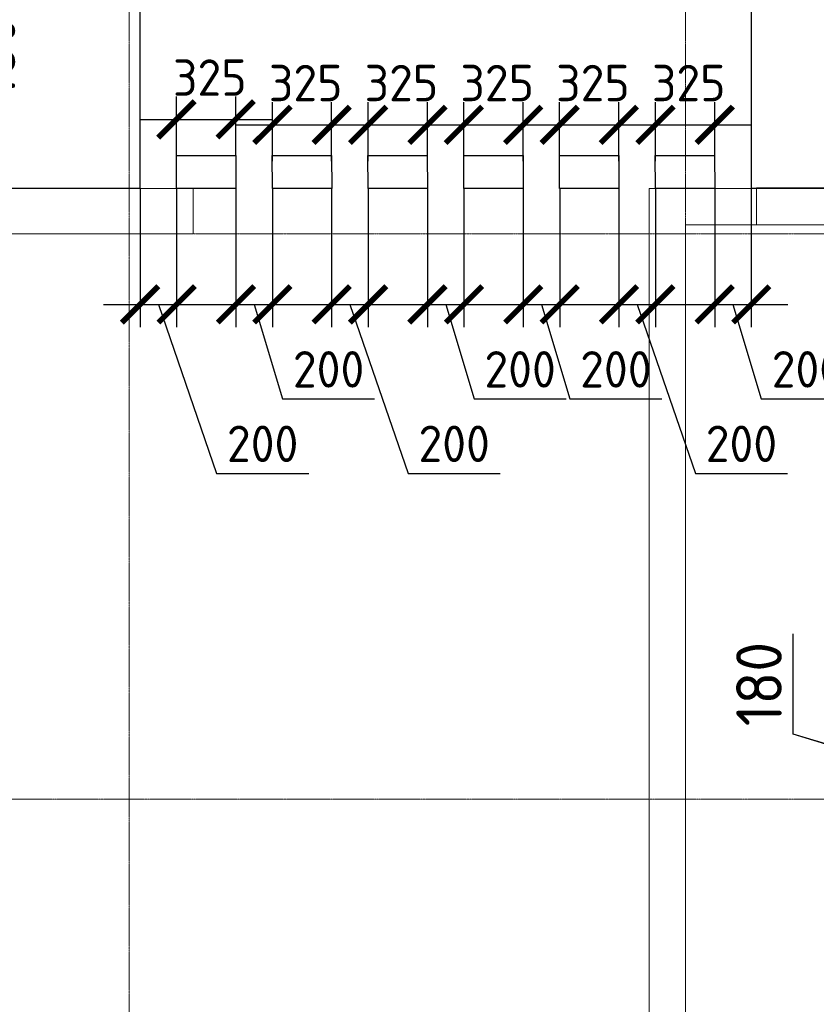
# Model space of a CAD drawing. Header units: millimetres. Extents: x -42044588 to 856694, y -806701 to 941911.
# Tile 783 of 1056: x -180170 to -175803, y -225237 to -219836. Entities that reach past the tile are written whole.
import ezdxf

# ---------------------------------------------------------------- set-up
doc = ezdxf.new("R2010")
doc.units = ezdxf.units.MM
for name, pattern in [('______5', [1100, 800, -100, 100, -100]), ('DASHED', [7, 5, -2, 0]), ('осевая', [50.8, 31.75, -6.35, 6.35, -6.35])]:
    doc.linetypes.add(name, pattern=pattern)
for name, color, linetype, lineweight in [('907Сл Осевые', 1, 'Continuous', 0), ('Оси', 40, '______5', 18), ('Перекрытие ж_бетон', 1, 'Continuous', 30), ('РАЗМЕРЫ', 1, 'Continuous', 9), ('СТЕНЫ', 3, 'Continuous', 30)]:
    doc.layers.add(name, color=color, linetype=linetype, lineweight=lineweight)
doc.layers.add('Колонна_ бетон', color=7, linetype='Continuous', lineweight=50, true_color=0xb4b496)
doc.styles.add('GOST-2.304_Type-B', font='GOST_Common.ttf')
doc.dimstyles.new('СПДС', dxfattribs={"dimscale": 100, "dimtxt": 2.5, "dimasz": 2, "dimexe": 1.25, "dimexo": 0, "dimtad": 1, "dimdec": 0, "dimrnd": 5, "dimtxsty": 'GOST-2.304_Type-B', "dimblk": 'ARCHTICK', "dimcen": 2.5, "dimdle": 2, "dimclrd": 1, "dimclre": 1, "dimclrt": 1, "dimadec": 0, "dimazin": 2, "dimtfac": 0.75, "dimtdec": 0, "dimtmove": 1, "dimatfit": 3, "dimfxl": 0, "dimtolj": 1, "dimarcsym": 0})

# ---------------------------------------------------------------- blocks, each defined once
blk = doc.blocks.new('оси блок 2')
at = {"layer": 'Оси', "color": 16, "linetype": 'осевая', "lineweight": 0, "ltscale": 0.25, "transparency": 33554687}
for p, q in [((-68904.7, -322543), (-68904.7, -347914.1)), ((-65854.7, -322543), (-65854.7, -347914.1)), ((-89822.3, -326301.3), (-37238.5, -326301.3)), ((-89822.3, -329401.3), (-37238.5, -329401.3))]:
    blk.add_line(p, q, dxfattribs=at)
blk = doc.blocks.new('подложка стн 1-го этажа')
at = {"layer": 'Колонна_ бетон', "color": 252, "linetype": 'DASHED', "lineweight": 0, "ltscale": 0.5, "true_color": 0x939598, "transparency": 33554687}
for points, elevation in [([(24193.8, 26361.8), (25193.8, 26361.8), (25193.8, 26111.8), (24193.8, 26111.8)], -360), ([(24193.9, 26361.8), (25193.9, 26361.8), (25193.9, 26111.8), (24193.9, 26111.8)], -560)]:
    blk.add_lwpolyline(points, close=True, dxfattribs=dict(at, elevation=elevation))
at = {"layer": 'СТЕНЫ', "color": 252, "linetype": 'DASHED', "lineweight": 0, "ltscale": 0.5, "true_color": 0x939598, "transparency": 33554687}
for p, q in [((27893.8, 26161.8, -200), (27893.8, 18711.8, -200)), ((27893.8, 26161.8, -200), (27893.8, 26161.8, -200)), ((27893.8, 26161.8, -200), (30073.8, 26161.8, -200)), ((27693.8, 26111.8, -200), (27693.8, 26111.8, -200)), ((27693.8, 26111.8, -200), (27693.8, 18711.8, -200))]:
    blk.add_line(p, q, dxfattribs=at)
at = {"layer": 'СТЕНЫ', "color": 252, "linetype": 'DASHED', "lineweight": 0, "ltscale": 0.5, "true_color": 0x939598, "transparency": 33554687, "elevation": -200}
blk.add_lwpolyline([(35043.8, 26111.8), (35043.9, 26361.8), (27693.9, 26361.8), (27693.9, 26111.8)], dxfattribs=at)
at = {"layer": 'СТЕНЫ', "color": 252, "linetype": 'DASHED', "lineweight": 0, "ltscale": 0.5, "true_color": 0x939598, "transparency": 33554687, "elevation": -560}
blk.add_lwpolyline([(28283.9, 26364.8), (29683.7, 26364.8), (29683.7, 26161.8), (28283.9, 26161.8)], close=True, dxfattribs=at)
blk = doc.blocks.new('_ArchTick')
at = {"color": 0, "linetype": 'ByBlock', "const_width": 0.15}
blk.add_lwpolyline([(-0.5, -0.5), (0.5, 0.5)], dxfattribs=at)
blk = doc.blocks.new('*D751')
at = {"layer": 'DEFPOINTS', "color": 0, "transparency": 16777216}
for p in [(-172369.7, -223931.7, 0), (-175051.7, -224111.7), (-172369.7, -224111.7, 0)]:
    blk.add_point(p, dxfattribs=at)
at = {"layer": 'РАЗМЕРЫ', "color": 1, "lineweight": -2, "transparency": 16777216}
for p, q in [((-175929.5, -223755.5), (-175929.5, -223205.5)), ((-175051.7, -223731.7), (-175051.7, -224311.7)), ((-175051.7, -224021.7), (-175929.5, -223755.5)), ((-172369.7, -223931.7), (-175176.7, -223931.7)), ((-172369.7, -224111.7), (-175176.7, -224111.7))]:
    blk.add_line(p, q, dxfattribs=at)
at = {"layer": 'РАЗМЕРЫ', "color": 1, "lineweight": -2, "transparency": 16777216, "xscale": 200, "yscale": 200, "zscale": 200}
for p, rotation in [((-175051.7, -223931.7), 90), ((-175051.7, -224111.7), 270)]:
    blk.add_blockref('_ArchTick', p, dxfattribs=dict(at, rotation=rotation))
at = {"layer": 'РАЗМЕРЫ', "color": 1, "lineweight": 0, "transparency": 16777216, "insert": (-176117, -223480.5), "char_height": 250, "attachment_point": 5, "rotation": 90, "style": 'GOST-2.304_Type-B'}
blk.add_mtext('\\A1;180', dxfattribs=at)
blk = doc.blocks.new('*D687')
at = {"layer": 'DEFPOINTS', "color": 0, "transparency": 16777216}
for p in [(-176359.7, -220761.7, 0), (-176159.7, -220761.7), (-176159.7, -221397.9)]:
    blk.add_point(p, dxfattribs=at)
at = {"layer": 'РАЗМЕРЫ', "color": 1, "lineweight": -2, "transparency": 16777216}
for p, q in [((-176359.7, -220761.7), (-176359.7, -221522.9)), ((-176159.7, -220761.7), (-176159.7, -221522.9)), ((-176559.7, -221397.9), (-175959.7, -221397.9)), ((-176259.7, -221397.9), (-176104.1, -221916.6)), ((-176104.1, -221916.6), (-175599.1, -221916.6))]:
    blk.add_line(p, q, dxfattribs=at)
at = {"layer": 'РАЗМЕРЫ', "color": 1, "lineweight": -2, "transparency": 16777216, "xscale": 200, "yscale": 200, "zscale": 200, "rotation": 180}
blk.add_blockref('_ArchTick', (-176359.7, -221397.9), dxfattribs=at)
at = {"layer": 'РАЗМЕРЫ', "color": 1, "lineweight": -2, "transparency": 16777216, "xscale": 200, "yscale": 200, "zscale": 200}
blk.add_blockref('_ArchTick', (-176159.7, -221397.9), dxfattribs=at)
at = {"layer": 'РАЗМЕРЫ', "color": 1, "lineweight": 0, "transparency": 16777216, "insert": (-175851.6, -221754.1), "char_height": 200, "attachment_point": 5, "style": 'GOST-2.304_Type-B'}
blk.add_mtext('\\A1;200', dxfattribs=at)
blk = doc.blocks.new('*D688')
at = {"layer": 'DEFPOINTS', "color": 0, "transparency": 16777216}
for p in [(-176884.8, -220761.7, 0), (-176684.8, -220761.7), (-176684.8, -221397.9)]:
    blk.add_point(p, dxfattribs=at)
at = {"layer": 'РАЗМЕРЫ', "color": 1, "lineweight": -2, "transparency": 16777216}
for p, q in [((-176884.8, -220761.7), (-176884.8, -221522.9)), ((-176684.8, -220761.7), (-176684.8, -221522.9)), ((-177084.8, -221397.9), (-176484.8, -221397.9)), ((-176784.8, -221397.9), (-176465.7, -222325.1)), ((-176465.7, -222325.1), (-175960.7, -222325.1))]:
    blk.add_line(p, q, dxfattribs=at)
at = {"layer": 'РАЗМЕРЫ', "color": 1, "lineweight": -2, "transparency": 16777216, "xscale": 200, "yscale": 200, "zscale": 200, "rotation": 180}
blk.add_blockref('_ArchTick', (-176884.8, -221397.9), dxfattribs=at)
at = {"layer": 'РАЗМЕРЫ', "color": 1, "lineweight": -2, "transparency": 16777216, "xscale": 200, "yscale": 200, "zscale": 200}
blk.add_blockref('_ArchTick', (-176684.8, -221397.9), dxfattribs=at)
at = {"layer": 'РАЗМЕРЫ', "color": 1, "lineweight": 0, "transparency": 16777216, "insert": (-176213.2, -222162.6), "char_height": 200, "attachment_point": 5, "style": 'GOST-2.304_Type-B'}
blk.add_mtext('\\A1;200', dxfattribs=at)
blk = doc.blocks.new('*D689')
at = {"layer": 'DEFPOINTS', "color": 0, "transparency": 16777216}
for p in [(-178984.6, -220761.7, 0), (-178784.6, -220761.7), (-178784.6, -221397.9)]:
    blk.add_point(p, dxfattribs=at)
at = {"layer": 'РАЗМЕРЫ', "color": 1, "lineweight": -2, "transparency": 16777216}
for p, q in [((-178984.6, -220761.7), (-178984.6, -221522.9)), ((-178784.6, -220761.7), (-178784.6, -221522.9)), ((-179184.6, -221397.9), (-178584.6, -221397.9)), ((-178884.6, -221397.9), (-178729, -221916.6)), ((-178729, -221916.6), (-178224, -221916.6))]:
    blk.add_line(p, q, dxfattribs=at)
at = {"layer": 'РАЗМЕРЫ', "color": 1, "lineweight": -2, "transparency": 16777216, "xscale": 200, "yscale": 200, "zscale": 200, "rotation": 180}
blk.add_blockref('_ArchTick', (-178984.6, -221397.9), dxfattribs=at)
at = {"layer": 'РАЗМЕРЫ', "color": 1, "lineweight": -2, "transparency": 16777216, "xscale": 200, "yscale": 200, "zscale": 200}
blk.add_blockref('_ArchTick', (-178784.6, -221397.9), dxfattribs=at)
at = {"layer": 'РАЗМЕРЫ', "color": 1, "lineweight": 0, "transparency": 16777216, "insert": (-178476.5, -221754.1), "char_height": 200, "attachment_point": 5, "style": 'GOST-2.304_Type-B'}
blk.add_mtext('\\A1;200', dxfattribs=at)
blk = doc.blocks.new('*D690')
at = {"layer": 'DEFPOINTS', "color": 0, "transparency": 16777216}
for p in [(-179509.7, -220761.7, 0), (-179309.7, -220761.7), (-179309.7, -221397.9)]:
    blk.add_point(p, dxfattribs=at)
at = {"layer": 'РАЗМЕРЫ', "color": 1, "lineweight": -2, "transparency": 16777216}
for p, q in [((-179509.7, -220761.7), (-179509.7, -221522.9)), ((-179309.7, -220761.7), (-179309.7, -221522.9)), ((-179709.7, -221397.9), (-179109.7, -221397.9)), ((-179409.7, -221397.9), (-179090.6, -222325.1)), ((-179090.6, -222325.1), (-178585.6, -222325.1))]:
    blk.add_line(p, q, dxfattribs=at)
at = {"layer": 'РАЗМЕРЫ', "color": 1, "lineweight": -2, "transparency": 16777216, "xscale": 200, "yscale": 200, "zscale": 200, "rotation": 180}
blk.add_blockref('_ArchTick', (-179509.7, -221397.9), dxfattribs=at)
at = {"layer": 'РАЗМЕРЫ', "color": 1, "lineweight": -2, "transparency": 16777216, "xscale": 200, "yscale": 200, "zscale": 200}
blk.add_blockref('_ArchTick', (-179309.7, -221397.9), dxfattribs=at)
at = {"layer": 'РАЗМЕРЫ', "color": 1, "lineweight": 0, "transparency": 16777216, "insert": (-178838.1, -222162.6), "char_height": 200, "attachment_point": 5, "style": 'GOST-2.304_Type-B'}
blk.add_mtext('\\A1;200', dxfattribs=at)
blk = doc.blocks.new('*D691')
at = {"layer": 'DEFPOINTS', "color": 0, "transparency": 16777216}
for p in [(-177934.6, -220761.7, 0), (-177734.6, -220761.7), (-177734.6, -221397.9)]:
    blk.add_point(p, dxfattribs=at)
at = {"layer": 'РАЗМЕРЫ', "color": 1, "lineweight": -2, "transparency": 16777216}
for p, q in [((-177934.6, -220761.7), (-177934.6, -221522.9)), ((-177734.6, -220761.7), (-177734.6, -221522.9)), ((-178134.6, -221397.9), (-177534.6, -221397.9)), ((-177834.6, -221397.9), (-177679, -221916.6)), ((-177679, -221916.6), (-177174, -221916.6))]:
    blk.add_line(p, q, dxfattribs=at)
at = {"layer": 'РАЗМЕРЫ', "color": 1, "lineweight": -2, "transparency": 16777216, "xscale": 200, "yscale": 200, "zscale": 200, "rotation": 180}
blk.add_blockref('_ArchTick', (-177934.6, -221397.9), dxfattribs=at)
at = {"layer": 'РАЗМЕРЫ', "color": 1, "lineweight": -2, "transparency": 16777216, "xscale": 200, "yscale": 200, "zscale": 200}
blk.add_blockref('_ArchTick', (-177734.6, -221397.9), dxfattribs=at)
at = {"layer": 'РАЗМЕРЫ', "color": 1, "lineweight": 0, "transparency": 16777216, "insert": (-177426.5, -221754.1), "char_height": 200, "attachment_point": 5, "style": 'GOST-2.304_Type-B'}
blk.add_mtext('\\A1;200', dxfattribs=at)
blk = doc.blocks.new('*D692')
at = {"layer": 'DEFPOINTS', "color": 0, "transparency": 16777216}
for p in [(-178459.7, -220761.7, 0), (-178259.7, -220761.7), (-178259.7, -221397.9)]:
    blk.add_point(p, dxfattribs=at)
at = {"layer": 'РАЗМЕРЫ', "color": 1, "lineweight": -2, "transparency": 16777216}
for p, q in [((-178459.7, -220761.7), (-178459.7, -221522.9)), ((-178259.7, -220761.7), (-178259.7, -221522.9)), ((-178659.7, -221397.9), (-178059.7, -221397.9)), ((-178359.7, -221397.9), (-178040.6, -222325.1)), ((-178040.6, -222325.1), (-177535.6, -222325.1))]:
    blk.add_line(p, q, dxfattribs=at)
at = {"layer": 'РАЗМЕРЫ', "color": 1, "lineweight": -2, "transparency": 16777216, "xscale": 200, "yscale": 200, "zscale": 200, "rotation": 180}
blk.add_blockref('_ArchTick', (-178459.7, -221397.9), dxfattribs=at)
at = {"layer": 'РАЗМЕРЫ', "color": 1, "lineweight": -2, "transparency": 16777216, "xscale": 200, "yscale": 200, "zscale": 200}
blk.add_blockref('_ArchTick', (-178259.7, -221397.9), dxfattribs=at)
at = {"layer": 'РАЗМЕРЫ', "color": 1, "lineweight": 0, "transparency": 16777216, "insert": (-177788.1, -222162.6), "char_height": 200, "attachment_point": 5, "style": 'GOST-2.304_Type-B'}
blk.add_mtext('\\A1;200', dxfattribs=at)
blk = doc.blocks.new('*D693')
at = {"layer": 'DEFPOINTS', "color": 0, "transparency": 16777216}
for p in [(-177409.6, -220761.8, 0), (-177209.6, -220761.8), (-177209.6, -221397.9)]:
    blk.add_point(p, dxfattribs=at)
at = {"layer": 'РАЗМЕРЫ', "color": 1, "lineweight": -2, "transparency": 16777216}
for p, q in [((-177409.6, -220761.8), (-177409.6, -221522.9)), ((-177209.6, -220761.8), (-177209.6, -221522.9)), ((-177609.6, -221397.9), (-177009.6, -221397.9)), ((-177309.6, -221397.9), (-177154, -221916.7)), ((-177154, -221916.7), (-176649, -221916.7))]:
    blk.add_line(p, q, dxfattribs=at)
at = {"layer": 'РАЗМЕРЫ', "color": 1, "lineweight": -2, "transparency": 16777216, "xscale": 200, "yscale": 200, "zscale": 200, "rotation": 180}
blk.add_blockref('_ArchTick', (-177409.6, -221397.9), dxfattribs=at)
at = {"layer": 'РАЗМЕРЫ', "color": 1, "lineweight": -2, "transparency": 16777216, "xscale": 200, "yscale": 200, "zscale": 200}
blk.add_blockref('_ArchTick', (-177209.6, -221397.9), dxfattribs=at)
at = {"layer": 'РАЗМЕРЫ', "color": 1, "lineweight": 0, "transparency": 16777216, "insert": (-176901.5, -221754.2), "char_height": 200, "attachment_point": 5, "style": 'GOST-2.304_Type-B'}
blk.add_mtext('\\A1;200', dxfattribs=at)
blk = doc.blocks.new('*D757')
at = {"layer": 'DEFPOINTS', "color": 0, "transparency": 16777216}
for p in [(-178985.5, -220383.1), (-179310.4, -220593, 0), (-178985.5, -220581.7, 0)]:
    blk.add_point(p, dxfattribs=at)
at = {"layer": 'РАЗМЕРЫ', "color": 1, "lineweight": -2, "transparency": 16777216}
for p, q in [((-179310.4, -220593), (-179310.4, -220258.1)), ((-178985.5, -220581.7), (-178985.5, -220258.1)), ((-179510.4, -220383.1), (-178785.5, -220383.1))]:
    blk.add_line(p, q, dxfattribs=at)
at = {"layer": 'РАЗМЕРЫ', "color": 1, "lineweight": -2, "transparency": 16777216, "xscale": 200, "yscale": 200, "zscale": 200, "rotation": 180}
blk.add_blockref('_ArchTick', (-179310.4, -220383.1), dxfattribs=at)
at = {"layer": 'РАЗМЕРЫ', "color": 1, "lineweight": -2, "transparency": 16777216, "xscale": 200, "yscale": 200, "zscale": 200}
blk.add_blockref('_ArchTick', (-178985.5, -220383.1), dxfattribs=at)
at = {"layer": 'РАЗМЕРЫ', "color": 1, "lineweight": 0, "transparency": 16777216, "insert": (-179127.7, -220154), "char_height": 200, "attachment_point": 5, "style": 'GOST-2.304_Type-B'}
blk.add_mtext('\\A1;325', dxfattribs=at)
blk = doc.blocks.new('*D694')
at = {"layer": 'DEFPOINTS', "color": 0, "transparency": 16777216}
for p in [(-178459.7, -220413.1), (-178784.7, -220611.7), (-178459.7, -220611.7, 0)]:
    blk.add_point(p, dxfattribs=at)
at = {"layer": 'РАЗМЕРЫ', "color": 1, "lineweight": -2, "transparency": 16777216}
for p, q in [((-178784.7, -220611.7), (-178784.7, -220288.1)), ((-178459.7, -220611.7), (-178459.7, -220288.1)), ((-178984.7, -220413.1), (-178259.7, -220413.1))]:
    blk.add_line(p, q, dxfattribs=at)
at = {"layer": 'РАЗМЕРЫ', "color": 1, "lineweight": -2, "transparency": 16777216, "xscale": 200, "yscale": 200, "zscale": 200, "rotation": 180}
blk.add_blockref('_ArchTick', (-178784.7, -220413.1), dxfattribs=at)
at = {"layer": 'РАЗМЕРЫ', "color": 1, "lineweight": -2, "transparency": 16777216, "xscale": 200, "yscale": 200, "zscale": 200}
blk.add_blockref('_ArchTick', (-178459.7, -220413.1), dxfattribs=at)
at = {"layer": 'РАЗМЕРЫ', "color": 1, "lineweight": 0, "transparency": 16777216, "insert": (-178602.2, -220184), "char_height": 200, "attachment_point": 5, "style": 'GOST-2.304_Type-B'}
blk.add_mtext('\\A1;325', dxfattribs=at)
blk = doc.blocks.new('*D695')
at = {"layer": 'DEFPOINTS', "color": 0, "transparency": 16777216}
for p in [(-177934.7, -220413.1), (-178259.7, -220611.7), (-177934.7, -220611.7, 0)]:
    blk.add_point(p, dxfattribs=at)
at = {"layer": 'РАЗМЕРЫ', "color": 1, "lineweight": -2, "transparency": 16777216}
for p, q in [((-178259.7, -220611.7), (-178259.7, -220288.1)), ((-177934.7, -220611.7), (-177934.7, -220288.1)), ((-178459.7, -220413.1), (-177734.7, -220413.1))]:
    blk.add_line(p, q, dxfattribs=at)
at = {"layer": 'РАЗМЕРЫ', "color": 1, "lineweight": -2, "transparency": 16777216, "xscale": 200, "yscale": 200, "zscale": 200, "rotation": 180}
blk.add_blockref('_ArchTick', (-178259.7, -220413.1), dxfattribs=at)
at = {"layer": 'РАЗМЕРЫ', "color": 1, "lineweight": -2, "transparency": 16777216, "xscale": 200, "yscale": 200, "zscale": 200}
blk.add_blockref('_ArchTick', (-177934.7, -220413.1), dxfattribs=at)
at = {"layer": 'РАЗМЕРЫ', "color": 1, "lineweight": 0, "transparency": 16777216, "insert": (-178077.3, -220184), "char_height": 200, "attachment_point": 5, "style": 'GOST-2.304_Type-B'}
blk.add_mtext('\\A1;325', dxfattribs=at)
blk = doc.blocks.new('*D696')
at = {"layer": 'DEFPOINTS', "color": 0, "transparency": 16777216}
for p in [(-177409.7, -220413.1), (-177734.7, -220611.7), (-177409.7, -220611.7, 0)]:
    blk.add_point(p, dxfattribs=at)
at = {"layer": 'РАЗМЕРЫ', "color": 1, "lineweight": -2, "transparency": 16777216}
for p, q in [((-177734.7, -220611.7), (-177734.7, -220288.1)), ((-177409.7, -220611.7), (-177409.7, -220288.1)), ((-177934.7, -220413.1), (-177209.7, -220413.1))]:
    blk.add_line(p, q, dxfattribs=at)
at = {"layer": 'РАЗМЕРЫ', "color": 1, "lineweight": -2, "transparency": 16777216, "xscale": 200, "yscale": 200, "zscale": 200, "rotation": 180}
blk.add_blockref('_ArchTick', (-177734.7, -220413.1), dxfattribs=at)
at = {"layer": 'РАЗМЕРЫ', "color": 1, "lineweight": -2, "transparency": 16777216, "xscale": 200, "yscale": 200, "zscale": 200}
blk.add_blockref('_ArchTick', (-177409.7, -220413.1), dxfattribs=at)
at = {"layer": 'РАЗМЕРЫ', "color": 1, "lineweight": 0, "transparency": 16777216, "insert": (-177552.3, -220184), "char_height": 200, "attachment_point": 5, "style": 'GOST-2.304_Type-B'}
blk.add_mtext('\\A1;325', dxfattribs=at)
blk = doc.blocks.new('*D697')
at = {"layer": 'DEFPOINTS', "color": 0, "transparency": 16777216}
for p in [(-176884.8, -220413.1), (-177209.8, -220611.7), (-176884.8, -220611.7, 0)]:
    blk.add_point(p, dxfattribs=at)
at = {"layer": 'РАЗМЕРЫ', "color": 1, "lineweight": -2, "transparency": 16777216}
for p, q in [((-177209.8, -220611.7), (-177209.8, -220288.1)), ((-176884.8, -220611.7), (-176884.8, -220288.1)), ((-177409.8, -220413.1), (-176684.8, -220413.1))]:
    blk.add_line(p, q, dxfattribs=at)
at = {"layer": 'РАЗМЕРЫ', "color": 1, "lineweight": -2, "transparency": 16777216, "xscale": 200, "yscale": 200, "zscale": 200, "rotation": 180}
blk.add_blockref('_ArchTick', (-177209.8, -220413.1), dxfattribs=at)
at = {"layer": 'РАЗМЕРЫ', "color": 1, "lineweight": -2, "transparency": 16777216, "xscale": 200, "yscale": 200, "zscale": 200}
blk.add_blockref('_ArchTick', (-176884.8, -220413.1), dxfattribs=at)
at = {"layer": 'РАЗМЕРЫ', "color": 1, "lineweight": 0, "transparency": 16777216, "insert": (-177027.3, -220184), "char_height": 200, "attachment_point": 5, "style": 'GOST-2.304_Type-B'}
blk.add_mtext('\\A1;325', dxfattribs=at)
blk = doc.blocks.new('*D698')
at = {"layer": 'DEFPOINTS', "color": 0, "transparency": 16777216}
for p in [(-176359.8, -220413.1), (-176684.8, -220611.7), (-176359.8, -220611.7, 0)]:
    blk.add_point(p, dxfattribs=at)
at = {"layer": 'РАЗМЕРЫ', "color": 1, "lineweight": -2, "transparency": 16777216}
for p, q in [((-176684.8, -220611.7), (-176684.8, -220288.1)), ((-176359.8, -220611.7), (-176359.8, -220288.1)), ((-176884.8, -220413.1), (-176159.8, -220413.1))]:
    blk.add_line(p, q, dxfattribs=at)
at = {"layer": 'РАЗМЕРЫ', "color": 1, "lineweight": -2, "transparency": 16777216, "xscale": 200, "yscale": 200, "zscale": 200, "rotation": 180}
blk.add_blockref('_ArchTick', (-176684.8, -220413.1), dxfattribs=at)
at = {"layer": 'РАЗМЕРЫ', "color": 1, "lineweight": -2, "transparency": 16777216, "xscale": 200, "yscale": 200, "zscale": 200}
blk.add_blockref('_ArchTick', (-176359.8, -220413.1), dxfattribs=at)
at = {"layer": 'РАЗМЕРЫ', "color": 1, "lineweight": 0, "transparency": 16777216, "insert": (-176502.3, -220184), "char_height": 200, "attachment_point": 5, "style": 'GOST-2.304_Type-B'}
blk.add_mtext('\\A1;325', dxfattribs=at)
blk = doc.blocks.new('*D3327')
at = {"layer": 'DEFPOINTS', "color": 0, "transparency": 16777216}
for p in [(-172369.5, -223931.7, 0), (-175051.6, -224111.7), (-172369.5, -224111.7, 0)]:
    blk.add_point(p, dxfattribs=at)
at = {"layer": 'РАЗМЕРЫ', "color": 1, "lineweight": -2, "transparency": 16777216}
for p, q in [((-175929.4, -223755.5), (-175929.4, -223205.5)), ((-175051.6, -223731.7), (-175051.6, -224311.7)), ((-175051.6, -224021.7), (-175929.4, -223755.5)), ((-172369.5, -223931.7), (-175176.6, -223931.7)), ((-172369.5, -224111.7), (-175176.6, -224111.7))]:
    blk.add_line(p, q, dxfattribs=at)
at = {"layer": 'РАЗМЕРЫ', "color": 1, "lineweight": -2, "transparency": 16777216, "xscale": 200, "yscale": 200, "zscale": 200}
for p, rotation in [((-175051.6, -223931.7), 90), ((-175051.6, -224111.7), 270)]:
    blk.add_blockref('_ArchTick', p, dxfattribs=dict(at, rotation=rotation))
at = {"layer": 'РАЗМЕРЫ', "color": 1, "lineweight": 0, "transparency": 16777216, "insert": (-176116.9, -223480.5), "char_height": 250, "attachment_point": 5, "rotation": 90, "style": 'GOST-2.304_Type-B'}
blk.add_mtext('\\A1;180', dxfattribs=at)

msp = doc.modelspace()

# ---------------------------------------------------------------- linework, layer by layer
at = {"layer": 'Перекрытие ж_бетон'}
for p, q in [((-179509.689, -220761.693), (-179509.689, -219161.694)), ((-176159.689, -219161.694), (-176159.689, -220761.693))]:
    msp.add_line(p, q, dxfattribs=at)
for points, elevation in [([(-178984.702, -220761.693), (-179309.702, -220761.693), (-179310.472, -220581.703), (-178985.472, -220581.703)], 0.018), ([(-178459.622, -220761.693), (-178784.622, -220761.693), (-178785.392, -220581.703), (-178460.392, -220581.703)], -0.071), ([(-177934.729, -220761.693), (-178259.729, -220761.693), (-178260.499, -220581.703), (-177935.499, -220581.703)], 0.036), ([(-177409.649, -220761.693), (-177734.649, -220761.693), (-177735.419, -220581.703), (-177410.419, -220581.703)], -0.053), ([(-176884.755, -220761.693), (-177209.755, -220761.693), (-177210.525, -220581.703), (-176885.525, -220581.703)], -0.053), ([(-176359.769, -220761.693), (-176684.769, -220761.693), (-176685.539, -220581.703), (-176360.539, -220581.703)], 0.089)]:
    msp.add_lwpolyline(points, close=True, dxfattribs=dict(at, elevation=elevation))
for points in [[(-179509.689, -220761.693), (-182609.689, -220761.693), (-182609.689, -220761.693), (-185959.689, -220761.693), (-185959.689, -220761.693), (-196619.689, -220761.693), (-196619.689, -237661.693)], [(-169319.689, -237661.693), (-162669.689, -237661.693), (-162669.689, -237661.692), (-159320.149, -237661.692), (-159320.154, -237661.692), (-149319.689, -237661.693), (-149319.689, -220761.693), (-159369.689, -220761.693), (-159369.689, -220761.693), (-162719.689, -220761.693), (-162719.689, -220761.693), (-176159.689, -220761.693)]]:
    msp.add_lwpolyline(points, dxfattribs=at)

# ---------------------------------------------------------------- block references
msp.add_blockref('подложка стн 1-го этажа', (-204413.612, -247123.487, 560))
at = {"layer": 'РАЗМЕРЫ'}
msp.add_blockref('оси блок 2', (-110664.971, 105289.629), dxfattribs=at)

# ---------------------------------------------------------------- dimensions: what is measured, and where the dimension line sits
at = {"layer": '907Сл Осевые', "lineweight": 0}
msp.add_linear_dim(base=(-180506.982, -220761.693), p1=(-179509.689, -219161.694), p2=(-179509.689, -220761.693), angle=90, dimstyle='СПДС', dxfattribs=at).render()
at = {"layer": 'РАЗМЕРЫ', "lineweight": 0}
for base, p1, p2, picture, middle in [((-178985.472, -220383.116), (-179310.424, -220592.96, 0.018), (-178985.472, -220581.703, 0.018), '*D757', (-179127.659, -220316.53)), ((-178459.715, -220413.106, 0.018), (-178784.715, -220611.693, 0.018), (-178459.715, -220611.693, 0.036), '*D694', (-178602.24, -220346.52, 0.018)), ((-177934.729, -220413.106, 0.036), (-178259.729, -220611.693, 0.036), (-177934.729, -220611.693, 0.053), '*D695', (-178077.253, -220346.52, 0.036)), ((-177409.742, -220413.106, 0.053), (-177734.742, -220611.693, 0.053), (-177409.742, -220611.693, 0.071), '*D696', (-177552.266, -220346.52, 0.053)), ((-176884.755, -220413.106, 0.071), (-177209.755, -220611.693, 0.071), (-176884.755, -220611.693, 0.089), '*D697', (-177027.28, -220346.52, 0.071)), ((-176359.769, -220413.106, 0.089), (-176684.769, -220611.693, 0.089), (-176359.769, -220611.693, 0.107), '*D698', (-176502.293, -220346.52, 0.089))]:
    dim = msp.add_linear_dim(base=base, p1=p1, p2=p2, dimstyle='СПДС', override={"dimtxt": 2, "dimasz": 2, "dimrnd": 5}, dxfattribs=at)
    dim.commit()
    dim.dimension.update_dxf_attribs({"geometry": picture, "text_midpoint": middle, "dimtype": 160})
for base, p1, p2, angle, override, picture, middle in [((-179309.702, -221397.872, 0.018), (-179509.702, -220761.693, 0.036), (-179309.702, -220761.693, 0.018), 180, {"dimtxt": 2, "dimasz": 2, "dimrnd": 5}, '*D690', (-179028.087, -222325.123, 0.018)), ((-178259.729, -221397.872, 0.036), (-178459.728, -220761.693, 0.053), (-178259.729, -220761.693, 0.036), 180, {"dimtxt": 2, "dimasz": 2, "dimrnd": 5}, '*D692', (-177978.114, -222325.123, 0.036)), ((-176684.769, -221397.872, 0.089), (-176884.768, -220761.693, 0.107), (-176684.769, -220761.693, 0.089), 180, {"dimtxt": 2, "dimasz": 2, "dimrnd": 5}, '*D688', (-176403.154, -222325.123, 0.089)), ((-175051.724, -224111.694, 360), (-172369.654, -223931.692, 360.018), (-172369.654, -224111.694, 360.018), 90, {"dimrnd": 5}, '*D751', (-175929.494, -223692.956, 360)), ((-175051.582, -224111.694, 360), (-172369.512, -223931.692, 360.018), (-172369.512, -224111.694, 360.018), 90, {"dimrnd": 5}, '*D3327', (-175929.352, -223692.956, 360))]:
    dim = msp.add_linear_dim(base=base, p1=p1, p2=p2, angle=angle, dimstyle='СПДС', override=override, dxfattribs=at)
    dim.commit()
    dim.dimension.update_dxf_attribs({"geometry": picture, "text_midpoint": middle, "dimtype": 160})
for base, p1, p2, picture, middle in [((-178784.622, -221397.872, -0.071), (-178984.622, -220761.693, -0.053), (-178784.622, -220761.693, -0.071), '*D689', (-178666.497, -221754.122, -0.071)), ((-177734.649, -221397.872, -0.053), (-177934.649, -220761.693, -0.036), (-177734.649, -220761.693, -0.053), '*D691', (-177616.524, -221754.122, -0.053)), ((-177209.649, -221397.941, -0.053), (-177409.649, -220761.763, -0.036), (-177209.649, -220761.763, -0.053), '*D693', (-177091.524, -221754.191, -0.053)), ((-176159.689, -221397.872), (-176359.689, -220761.693, 0.018), (-176159.689, -220761.693), '*D687', (-176041.564, -221754.122))]:
    dim = msp.add_linear_dim(base=base, p1=p1, p2=p2, angle=180, dimstyle='СПДС', override={"dimtxt": 2, "dimasz": 2, "dimrnd": 5}, dxfattribs=at)
    dim.commit()
    dim.dimension.update_dxf_attribs({"geometry": picture, "text_midpoint": middle})

doc.saveas('drawing.dxf')
